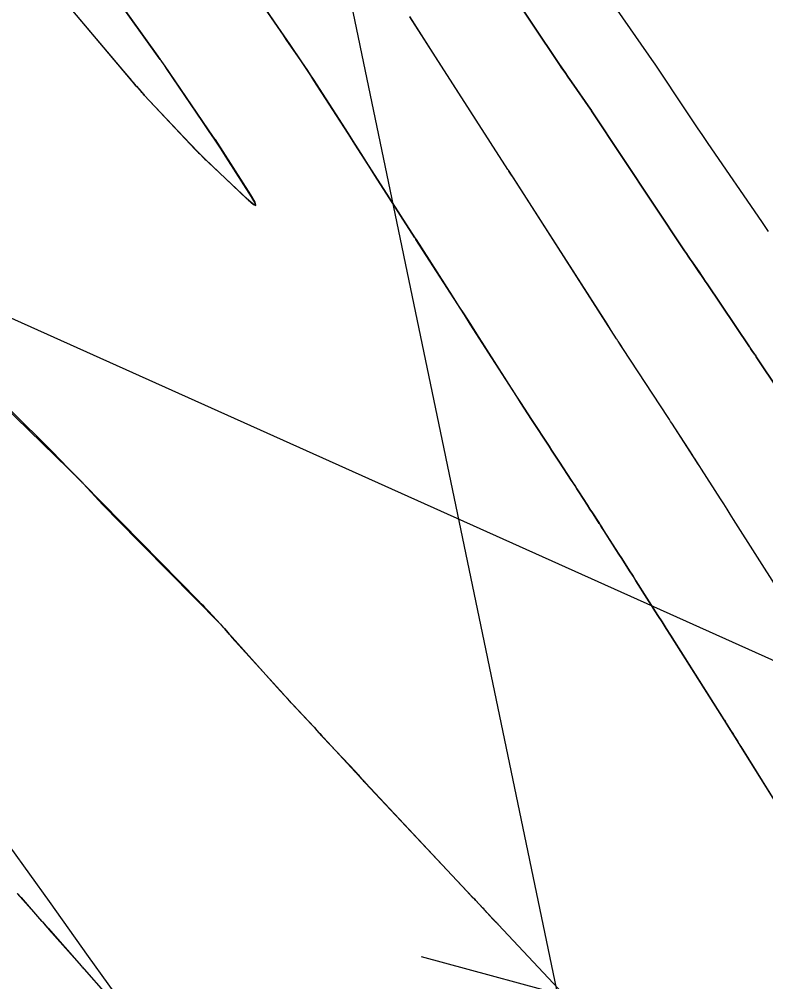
# Model space of a CAD drawing. Extents: x 954385 to 988206, y 1868364 to 1924553.
# Drawn here: x 955998.24 to 956024.11, y 1922772.51 to 1922805.85 of the extents above; entities that cross this region are included whole.
import ezdxf

# ---------------------------------------------------------------- set-up
doc = ezdxf.new("R2010")
doc.units = 0
for name, color, linetype in [('16', 7, 'Continuous'), ('26', 7, 'Continuous'), ('6', 7, 'Continuous'), ('7', 7, 'Continuous'), ('Default', 7, 'Continuous')]:
    doc.layers.add(name, color=color, linetype=linetype)

msp = doc.modelspace()

# ---------------------------------------------------------------- linework, layer by layer
at = {"layer": '16'}
for points in [[(956024.199, 1922798.506), (956024.083, 1922798.677), (956023.966, 1922798.848), (956022.111, 1922801.549), (956021.924, 1922801.822), (956021.738, 1922802.096), (956021.553, 1922802.371), (956021.369, 1922802.647), (956020.273, 1922804.294), (956020.264, 1922804.308), (956020.248, 1922804.332), (956020.237, 1922804.348), (956017.062, 1922808.917)], [(956014.29, 1922808.279), (956016.937, 1922804.327), (956017.045, 1922804.166), (956017.154, 1922804.006), (956017.264, 1922803.846), (956017.374, 1922803.686), (956018.032, 1922802.74), (956018.041, 1922802.727), (956018.062, 1922802.694), (956018.067, 1922802.686), (956021.293, 1922797.836), (956021.358, 1922797.74), (956021.422, 1922797.644), (956021.488, 1922797.548), (956021.553, 1922797.452), (956021.816, 1922797.069), (956021.881, 1922796.973), (956021.947, 1922796.877), (956022.012, 1922796.781), (956022.077, 1922796.685), (956023.538, 1922794.509), (956023.56, 1922794.477), (956023.582, 1922794.445), (956023.604, 1922794.413), (956023.625, 1922794.381), (956023.714, 1922794.254), (956023.736, 1922794.223), (956023.757, 1922794.191), (956023.779, 1922794.159), (956023.8, 1922794.126), (956024.546, 1922793.002)], [(956001.545, 1922806.666), (956003.041, 1922804.571), (956003.118, 1922804.464), (956003.139, 1922804.434), (956003.161, 1922804.403), (956003.264, 1922804.262), (956003.265, 1922804.261), (956004.962, 1922801.773), (956005.001, 1922801.717), (956005.011, 1922801.701), (956005.022, 1922801.684), (956006.253, 1922799.767), (956006.399, 1922799.518), (956006.424, 1922799.415), (956006.328, 1922799.459), (956006.11, 1922799.649), (956004.919, 1922800.779), (956004.668, 1922801.02), (956004.421, 1922801.265), (956004.178, 1922801.513), (956003.939, 1922801.766), (956002.571, 1922803.23), (956002.543, 1922803.26), (956002.515, 1922803.29), (956002.487, 1922803.321), (956002.459, 1922803.352), (956002.293, 1922803.536), (956002.292, 1922803.538), (956002.163, 1922803.698), (956002.155, 1922803.707), (956000.219, 1922805.992)], [(956025.524, 1922777.002), (956023.263, 1922780.629), (956023.243, 1922780.66), (956023.223, 1922780.692), (956023.204, 1922780.724), (956023.184, 1922780.756), (956023.054, 1922780.962), (956022.974, 1922781.089), (956022.877, 1922781.243), (956022.719, 1922781.494), (956022.662, 1922781.583), (956020.945, 1922784.294), (956020.801, 1922784.52), (956020.658, 1922784.746), (956020.514, 1922784.973), (956020.37, 1922785.199), (956019.607, 1922786.403), (956019.558, 1922786.48), (956019.509, 1922786.557), (956019.46, 1922786.634), (956019.411, 1922786.71), (956019.214, 1922787.017), (956019.116, 1922787.17), (956019.017, 1922787.324), (956018.492, 1922788.143), (956018.467, 1922788.182), (956018.417, 1922788.259), (956018.352, 1922788.361), (956018.333, 1922788.391), (956018.099, 1922788.755), (956018.014, 1922788.886), (956017.93, 1922789.017), (956017.627, 1922789.488), (956017.562, 1922789.589), (956017.497, 1922789.689), (956017.432, 1922789.789), (956017.367, 1922789.889), (956016.957, 1922790.515), (956016.867, 1922790.652), (956016.776, 1922790.79), (956016.686, 1922790.927), (956016.596, 1922791.065), (956015.994, 1922791.985), (956015.864, 1922792.184), (956015.734, 1922792.384), (956015.605, 1922792.583), (956015.476, 1922792.784), (956014.49, 1922794.321), (956014.282, 1922794.644), (956014.075, 1922794.967), (956013.868, 1922795.29), (956013.661, 1922795.613), (956011.985, 1922798.226), (956011.978, 1922798.237), (956011.953, 1922798.277), (956011.951, 1922798.28), (956010.56, 1922800.446), (956010.327, 1922800.808), (956010.095, 1922801.169), (956009.862, 1922801.531), (956009.63, 1922801.893), (956008.449, 1922803.733), (956008.336, 1922803.908), (956008.222, 1922804.082), (956008.107, 1922804.254), (956007.99, 1922804.427), (956007.491, 1922805.158), (956007.389, 1922805.307), (956007.287, 1922805.457), (956007.185, 1922805.606), (956007.083, 1922805.755), (956006.471, 1922806.652)], [(956025.317, 1922784.858), (956022.991, 1922788.523), (956022.878, 1922788.703), (956022.763, 1922788.882), (956022.649, 1922789.061), (956022.535, 1922789.239), (956021.876, 1922790.266), (956021.818, 1922790.357), (956021.745, 1922790.471), (956021.702, 1922790.537), (956021.599, 1922790.698), (956020.853, 1922791.857), (956020.81, 1922791.924), (956020.767, 1922791.991), (956020.745, 1922792.024), (956020.723, 1922792.058), (956019.159, 1922794.446), (956019.085, 1922794.558), (956019.011, 1922794.671), (956018.993, 1922794.699), (956018.974, 1922794.727), (956018.956, 1922794.756), (956018.938, 1922794.784), (956015.362, 1922800.355), (956015.301, 1922800.451), (956015.208, 1922800.595), (956015.184, 1922800.633), (956015.174, 1922800.649), (956011.774, 1922805.942)], [(955995.899, 1922794.295), (955999.031, 1922791.222), (955999.171, 1922791.084), (955999.31, 1922790.945), (955999.448, 1922790.805), (955999.586, 1922790.664), (956000.405, 1922789.819), (956000.417, 1922789.808), (956000.437, 1922789.789), (956000.444, 1922789.782), (956000.451, 1922789.775), (956001.139, 1922789.034), (956001.256, 1922788.91), (956001.373, 1922788.787), (956001.491, 1922788.664), (956001.61, 1922788.542), (956005.209, 1922784.893), (956005.244, 1922784.857), (956005.278, 1922784.82), (956005.312, 1922784.783), (956005.345, 1922784.745), (956005.475, 1922784.592), (956005.508, 1922784.554), (956005.541, 1922784.516), (956005.575, 1922784.478), (956005.608, 1922784.441), (956007.392, 1922782.47), (956007.405, 1922782.455), (956007.418, 1922782.441), (956007.431, 1922782.426), (956007.444, 1922782.411), (956007.496, 1922782.353), (956007.508, 1922782.339), (956007.521, 1922782.324), (956007.535, 1922782.31), (956007.548, 1922782.296), (956008.452, 1922781.328), (956008.525, 1922781.249), (956008.633, 1922781.134), (956008.639, 1922781.127), (956008.652, 1922781.112), (956008.724, 1922781.03), (956008.737, 1922781.016), (956008.75, 1922781.001), (956008.763, 1922780.987), (956008.775, 1922780.973), (956009.883, 1922779.786), (956009.912, 1922779.754), (956009.941, 1922779.722), (956009.97, 1922779.69), (956009.999, 1922779.658), (956010.113, 1922779.528), (956010.142, 1922779.496), (956010.171, 1922779.464), (956010.2, 1922779.432), (956010.229, 1922779.401), (956013.944, 1922775.444), (956013.982, 1922775.403), (956014.041, 1922775.34), (956014.044, 1922775.337), (956014.33, 1922775.031), (956014.442, 1922774.91), (956014.667, 1922774.67), (956014.676, 1922774.66), (956014.77, 1922774.564), (956014.786, 1922774.547), (956014.802, 1922774.531), (956014.817, 1922774.514), (956014.833, 1922774.497), (956019.352, 1922769.68)], [(955998.171, 1922775.572), (955999.045, 1922774.582), (955999.116, 1922774.501), (955999.222, 1922774.381), (955999.236, 1922774.364), (956000.396, 1922773.045), (956000.411, 1922773.028), (956000.426, 1922773.011), (956000.456, 1922772.975), (956000.471, 1922772.958), (956000.486, 1922772.941), (956003.244, 1922769.819)]]:
    msp.add_lwpolyline(points, dxfattribs=at)
at = {"layer": '26'}
for points in [[(956007.131, 1922818.928), (956021.793, 1922748.498), (956017.797, 1922752.973), (956021.793, 1922748.498), (956023.671, 1922754.196)], [(956057.131, 1922768.928), (955960.602, 1922812.276), (955966.571, 1922812.884), (955960.602, 1922812.276), (955964.113, 1922807.411)], [(956007.131, 1922768.928), (956017.968, 1922771.798), (956013.713, 1922767.568), (956017.968, 1922771.798), (956012.177, 1922773.368)]]:
    msp.add_lwpolyline(points, dxfattribs=at)
at = {"layer": '6'}
for points in [[(956025.316, 1922784.858), (956022.992, 1922788.524), (956022.878, 1922788.703), (956022.764, 1922788.882), (956022.65, 1922789.061), (956022.535, 1922789.239), (956021.876, 1922790.265), (956021.818, 1922790.356), (956021.713, 1922790.52), (956021.631, 1922790.647), (956021.603, 1922790.692), (956021.574, 1922790.736), (956020.852, 1922791.856), (956020.809, 1922791.923), (956020.766, 1922791.99), (956020.744, 1922792.024), (956020.722, 1922792.057), (956019.157, 1922794.444), (956019.083, 1922794.557), (956019.009, 1922794.67), (956018.991, 1922794.698), (956018.972, 1922794.726), (956018.954, 1922794.755), (956018.936, 1922794.783), (956018.752, 1922795.069), (956018.679, 1922795.184), (956018.606, 1922795.298), (956015.21, 1922800.596), (956015.187, 1922800.628), (956015.18, 1922800.638), (956015.173, 1922800.648), (956013.263, 1922803.622), (956012.743, 1922804.431), (956011.77, 1922805.945)], [(955998.178, 1922775.57), (955998.299, 1922775.431), (955999.014, 1922774.613), (955999.027, 1922774.599), (955999.04, 1922774.584), (955999.077, 1922774.539), (955999.086, 1922774.528), (955999.194, 1922774.406), (955999.23, 1922774.365), (955999.267, 1922774.323), (956000.426, 1922773.018), (956000.436, 1922773.007), (956000.446, 1922772.995), (956000.47, 1922772.967), (956000.479, 1922772.955), (956000.484, 1922772.949), (956002.743, 1922770.386)]]:
    msp.add_lwpolyline(points, dxfattribs=at)
at = {"layer": '7'}
for points in [[(956024.198, 1922798.507), (956024.082, 1922798.677), (956023.965, 1922798.848), (956022.111, 1922801.549), (956021.924, 1922801.823), (956021.738, 1922802.097), (956021.553, 1922802.371), (956021.369, 1922802.647), (956020.27, 1922804.298), (956020.248, 1922804.332), (956020.238, 1922804.348), (956017.062, 1922808.919)], [(956024.546, 1922793.002), (956023.8, 1922794.126), (956023.779, 1922794.158), (956023.757, 1922794.191), (956023.735, 1922794.223), (956023.714, 1922794.254), (956023.625, 1922794.381), (956023.603, 1922794.413), (956023.582, 1922794.445), (956023.56, 1922794.477), (956023.538, 1922794.509), (956022.076, 1922796.685), (956022.011, 1922796.781), (956021.946, 1922796.877), (956021.881, 1922796.973), (956021.815, 1922797.069), (956021.553, 1922797.451), (956021.487, 1922797.547), (956021.422, 1922797.643), (956021.357, 1922797.739), (956021.293, 1922797.836), (956018.066, 1922802.687), (956018.059, 1922802.697), (956018.04, 1922802.726), (956018.031, 1922802.739), (956017.374, 1922803.686), (956017.263, 1922803.845), (956017.154, 1922804.005), (956017.045, 1922804.165), (956016.937, 1922804.326), (956014.289, 1922808.279)], [(956000.079, 1922806.149), (956000.337, 1922805.844), (956001.853, 1922804.057), (956002.125, 1922803.737), (956002.14, 1922803.718), (956002.156, 1922803.7), (956002.171, 1922803.682), (956002.186, 1922803.663), (956002.281, 1922803.549), (956002.292, 1922803.535), (956002.296, 1922803.531), (956002.459, 1922803.35), (956002.486, 1922803.319), (956002.514, 1922803.289), (956002.543, 1922803.258), (956002.571, 1922803.228), (956004.346, 1922801.335), (956004.382, 1922801.297), (956004.418, 1922801.26), (956004.454, 1922801.224), (956004.49, 1922801.188), (956004.638, 1922801.044), (956004.674, 1922801.008), (956004.711, 1922800.972), (956004.749, 1922800.937), (956004.786, 1922800.901), (956006.166, 1922799.601), (956006.356, 1922799.436), (956006.44, 1922799.398), (956006.418, 1922799.488), (956006.291, 1922799.704), (956005.412, 1922801.074), (956005.21, 1922801.386), (956005.006, 1922801.697), (956004.8, 1922802.006), (956004.592, 1922802.314), (956003.345, 1922804.145), (956003.266, 1922804.26), (956003.265, 1922804.263), (956003.258, 1922804.271), (956003.152, 1922804.42), (956003.119, 1922804.466), (956003.032, 1922804.588), (956001.546, 1922806.668)], [(956006.472, 1922806.652), (956007.203, 1922805.58), (956007.305, 1922805.43), (956007.407, 1922805.28), (956007.509, 1922805.131), (956007.611, 1922804.981), (956008.019, 1922804.382), (956008.121, 1922804.232), (956008.221, 1922804.081), (956008.321, 1922803.929), (956008.419, 1922803.777), (956009.63, 1922801.891), (956009.862, 1922801.529), (956010.094, 1922801.167), (956010.327, 1922800.805), (956010.559, 1922800.444), (956011.95, 1922798.279), (956011.956, 1922798.269), (956011.981, 1922798.236), (956011.987, 1922798.227), (956013.242, 1922796.268), (956013.452, 1922795.941), (956013.662, 1922795.613), (956013.872, 1922795.286), (956014.082, 1922794.958), (956015.474, 1922792.783), (956015.603, 1922792.582), (956015.732, 1922792.382), (956015.862, 1922792.183), (956015.992, 1922791.983), (956016.595, 1922791.063), (956016.685, 1922790.926), (956016.775, 1922790.788), (956016.866, 1922790.651), (956016.956, 1922790.513), (956017.366, 1922789.888), (956017.431, 1922789.788), (956017.496, 1922789.688), (956017.561, 1922789.588), (956017.626, 1922789.487), (956017.929, 1922789.016), (956018.014, 1922788.885), (956018.098, 1922788.754), (956018.339, 1922788.38), (956018.364, 1922788.341), (956018.414, 1922788.264), (956018.499, 1922788.132), (956019.017, 1922787.324), (956019.116, 1922787.17), (956019.214, 1922787.017), (956019.411, 1922786.711), (956019.46, 1922786.634), (956019.51, 1922786.557), (956019.558, 1922786.48), (956019.607, 1922786.404), (956020.371, 1922785.199), (956020.514, 1922784.973), (956020.658, 1922784.746), (956020.801, 1922784.52), (956020.945, 1922784.294), (956022.656, 1922781.591), (956022.672, 1922781.567), (956022.708, 1922781.511), (956022.727, 1922781.483), (956022.735, 1922781.47), (956022.908, 1922781.192), (956022.961, 1922781.107), (956022.983, 1922781.072), (956023.004, 1922781.038), (956023.133, 1922780.834), (956023.163, 1922780.787), (956023.212, 1922780.707), (956023.242, 1922780.66), (956025.523, 1922777.001)], [(956019.354, 1922769.682), (956014.83, 1922774.498), (956014.814, 1922774.514), (956014.799, 1922774.531), (956014.783, 1922774.547), (956014.767, 1922774.563), (956014.672, 1922774.662), (956014.665, 1922774.669), (956014.442, 1922774.91), (956014.405, 1922774.95), (956014.368, 1922774.99), (956014.331, 1922775.031), (956014.294, 1922775.072), (956014.049, 1922775.34), (956014.046, 1922775.344), (956013.961, 1922775.422), (956013.736, 1922775.663), (956010.231, 1922779.406), (956010.202, 1922779.437), (956010.173, 1922779.469), (956010.144, 1922779.501), (956010.116, 1922779.533), (956010.003, 1922779.662), (956009.974, 1922779.694), (956009.945, 1922779.726), (956009.916, 1922779.757), (956009.887, 1922779.788), (956008.772, 1922780.97), (956008.759, 1922780.984), (956008.746, 1922780.998), (956008.733, 1922781.012), (956008.721, 1922781.027), (956008.641, 1922781.116), (956008.628, 1922781.131), (956008.49, 1922781.289), (956008.424, 1922781.364), (956008.413, 1922781.377), (956008.401, 1922781.389), (956008.39, 1922781.402), (956008.379, 1922781.414), (956007.662, 1922782.176), (956007.539, 1922782.308), (956007.416, 1922782.44), (956007.295, 1922782.573), (956007.174, 1922782.706), (956005.61, 1922784.444), (956005.576, 1922784.481), (956005.543, 1922784.519), (956005.51, 1922784.556), (956005.477, 1922784.594), (956005.347, 1922784.747), (956005.314, 1922784.785), (956005.28, 1922784.823), (956005.247, 1922784.86), (956005.213, 1922784.897), (956004.793, 1922785.347), (956004.712, 1922785.434), (956004.63, 1922785.521), (956004.547, 1922785.606), (956004.463, 1922785.692), (956000.444, 1922789.778), (956000.435, 1922789.787), (956000.432, 1922789.79), (956000.416, 1922789.812), (956000.413, 1922789.816), (956000.41, 1922789.82), (956000.407, 1922789.823), (956000.403, 1922789.827), (955997.188, 1922792.957)]]:
    msp.add_lwpolyline(points, dxfattribs=at)
at = {"layer": 'Default'}
msp.add_arc((955068.332, 1922107.114), 1145.916, 31.460692, 46.414195, dxfattribs=at)

doc.saveas('drawing.dxf')
